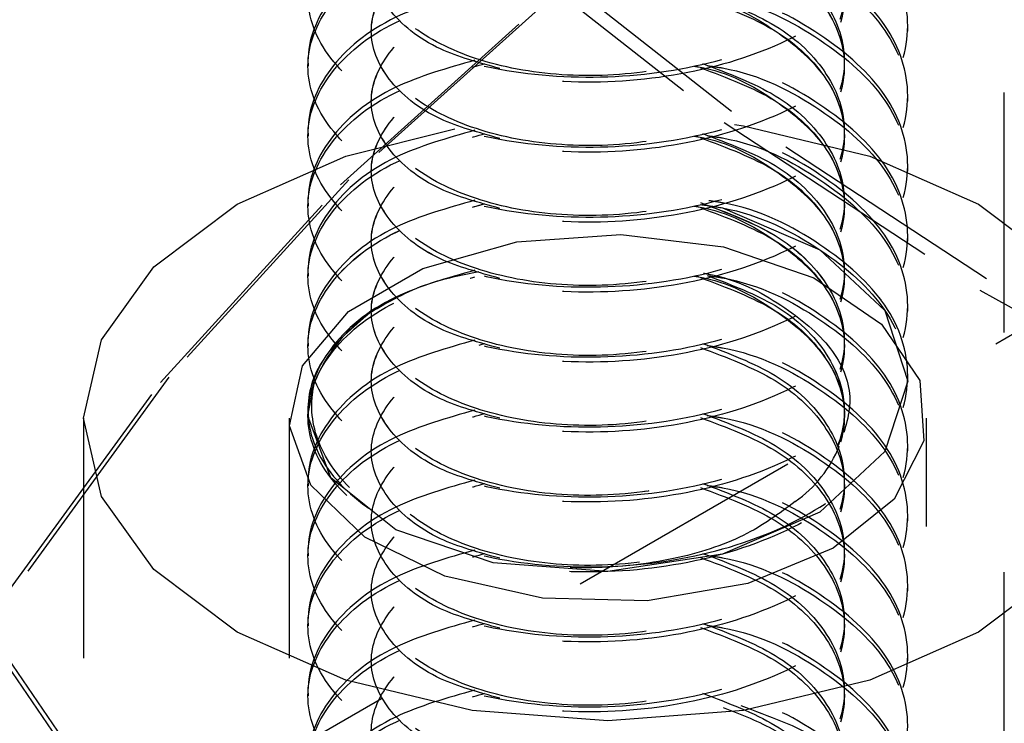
# Model space of a CAD drawing. Header units: inches. Extents: x 1907 to 2452, y -210 to -54.
# Tile 312 of 656: x 1990.733 to 1991.144, y -191.915 to -191.621. Entities that reach past the tile are written whole.
import ezdxf

# ---------------------------------------------------------------- set-up
doc = ezdxf.new("R2010")
doc.units = ezdxf.units.IN
doc.header["$LTSCALE"] = 0.5
doc.header["$MEASUREMENT"] = 0
doc.linetypes.add('HIDDEN', pattern=[0.225, 0.15, -0.075])
doc.layers.add('SID-M-H', color=4, linetype='HIDDEN')

msp = doc.modelspace()

# ---------------------------------------------------------------- linework, layer by layer
at = {"layer": 'SID-M-H'}
for p, q in [((1991.14345, -191.2516), (1991.14345, -192.5009)), ((1991.91951, -191.30655), (1990.94688, -191.86804)), ((1991.02996, -191.65949), (1990.93449, -191.58465)), ((1990.93125, -191.5891), (1991.02692, -191.6641)), ((1990.95731, -191.60978), (1990.8704, -191.68801)), ((1990.86702, -191.69007), (1990.95411, -191.61167)), ((1990.87982, -191.62394), (1990.87982, -191.62606)), ((1991.1034, -191.62606), (1991.1034, -191.62394)), ((1990.8534, -191.63852), (1990.8534, -191.64065)), ((1990.87982, -191.6531), (1990.87982, -191.65523)), ((1991.1034, -191.65523), (1991.1034, -191.6531)), ((1991.13623, -191.72931), (1991.02996, -191.65949)), ((1990.8534, -191.66768), (1990.8534, -191.66981)), ((1990.86915, -191.67815), (1990.91465, -191.66674)), ((1991.02692, -191.6641), (1991.1334, -191.73406)), ((1991.03126, -191.665), (1991.03495, -191.66555)), ((1991.03495, -191.66555), (1991.08765, -191.67815)), ((1990.8239, -191.6982), (1990.86915, -191.67815)), ((1991.08765, -191.67815), (1991.1329, -191.6982)), ((1990.87982, -191.68226), (1990.87982, -191.68439)), ((1991.1034, -191.68439), (1991.1034, -191.68226)), ((1990.8704, -191.68801), (1990.79546, -191.77027)), ((1990.79193, -191.7725), (1990.86702, -191.69007)), ((1990.78917, -191.72432), (1990.8239, -191.6982)), ((1990.8534, -191.69684), (1990.8534, -191.69897)), ((1991.01982, -191.69876), (1991.02624, -191.69974)), ((1991.02624, -191.69974), (1991.06679, -191.7172)), ((1991.1329, -191.6982), (1991.16763, -191.72432)), ((1990.87982, -191.71142), (1990.87982, -191.71355)), ((1990.9405, -191.71391), (1990.98389, -191.71079)), ((1990.98389, -191.71079), (1991.02668, -191.71597)), ((1991.1034, -191.71355), (1991.1034, -191.71142)), ((1990.90123, -191.72499), (1990.9405, -191.71391)), ((1991.02668, -191.71597), (1991.06424, -191.72889)), ((1991.06679, -191.7172), (1991.09389, -191.74244)), ((1990.76735, -191.75475), (1990.78917, -191.72432)), ((1990.87031, -191.74284), (1990.90123, -191.72499)), ((1990.8534, -191.72601), (1990.8534, -191.72813)), ((1991.06424, -191.72889), (1991.09249, -191.74815)), ((1991.25249, -191.7936), (1991.13623, -191.72931)), ((1991.1334, -191.73406), (1991.24991, -191.79849)), ((1990.87982, -191.74059), (1990.87982, -191.74271)), ((1991.1034, -191.74271), (1991.1034, -191.74059)), ((1990.85111, -191.76552), (1990.87031, -191.74284)), ((1991.09389, -191.74244), (1991.1034, -191.77188)), ((1991.09249, -191.74815), (1991.10839, -191.77166)), ((1990.7599, -191.78739), (1990.76735, -191.75475)), ((1990.8534, -191.75517), (1990.8534, -191.75729)), ((1990.8457, -191.79056), (1990.85111, -191.76552)), ((1990.79546, -191.77027), (1990.73305, -191.85595)), ((1990.87982, -191.76975), (1990.87982, -191.77188)), ((1991.1034, -191.77188), (1991.1034, -191.76975)), ((1990.72939, -191.85835), (1990.79193, -191.7725)), ((1990.8534, -191.78646), (1990.85603, -191.77268)), ((1991.1034, -191.77188), (1991.09389, -191.80131)), ((1991.10839, -191.77166), (1991.11019, -191.79688)), ((1990.8534, -191.78433), (1990.8534, -191.78646)), ((1990.86292, -191.81225), (1990.8534, -191.78646)), ((1990.7599, -191.78739), (1990.7599, -192.49778)), ((1990.76735, -191.82004), (1990.7599, -191.78739)), ((1990.84559, -191.78739), (1990.84559, -192.83256)), ((1990.85467, -191.81526), (1990.8457, -191.79056)), ((1991.11121, -192.83256), (1991.11121, -191.78739)), ((1990.87982, -191.79891), (1990.87982, -191.80104)), ((1991.11019, -191.79688), (1991.09772, -191.82107)), ((1991.1034, -191.80104), (1991.1034, -191.79891)), ((1991.09389, -191.80131), (1991.06679, -191.82655)), ((1990.8534, -191.81349), (1990.8534, -191.81562)), ((1990.87705, -191.83694), (1990.85467, -191.81526)), ((1990.89001, -191.83384), (1990.86292, -191.81225)), ((1990.78917, -191.85046), (1990.76735, -191.82004)), ((1991.09772, -191.82107), (1991.07231, -191.84161)), ((1991.06679, -191.82655), (1991.02624, -191.84401)), ((1990.87982, -191.82807), (1990.87982, -191.8302)), ((1991.1034, -191.8302), (1991.1034, -191.82807)), ((1990.93056, -191.84766), (1990.89001, -191.83384)), ((1990.91042, -191.85326), (1990.87705, -191.83694)), ((1990.8534, -191.84265), (1990.8534, -191.84478)), ((1991.02624, -191.84401), (1990.9784, -191.85133)), ((1991.07231, -191.84161), (1991.03673, -191.85627)), ((1990.9784, -191.85133), (1990.93056, -191.84766)), ((1990.8239, -191.87659), (1990.78917, -191.85046)), ((1991.16763, -191.85046), (1991.1329, -191.87659)), ((1990.95115, -191.86243), (1990.91042, -191.85326)), ((1991.03673, -191.85627), (1990.99483, -191.86347)), ((1990.87982, -191.85724), (1990.87982, -191.85936)), ((1991.1034, -191.85936), (1991.1034, -191.85724)), ((1990.99483, -191.86347), (1990.95115, -191.86243)), ((1990.7751, -191.95883), (1990.71577, -191.87222)), ((1990.8534, -191.87182), (1990.8534, -191.87394)), ((1990.71946, -191.87467), (1990.77867, -191.9611)), ((1990.86915, -191.89663), (1990.8239, -191.87659)), ((1991.1329, -191.87659), (1991.08765, -191.89663)), ((1990.87982, -191.8864), (1990.87982, -191.88852)), ((1991.1034, -191.88852), (1991.1034, -191.8864)), ((1990.92185, -191.90923), (1990.86915, -191.89663)), ((1991.08765, -191.89663), (1991.03495, -191.90923)), ((1990.8534, -191.90098), (1990.8534, -191.90311)), ((1990.88405, -191.90431), (1984.17894, -195.77508)), ((1990.9784, -191.91353), (1990.92185, -191.90923)), ((1991.03495, -191.90923), (1990.9784, -191.91353))]:
    msp.add_line(p, q, dxfattribs=at)
for centre, radius, start, end in [((1992.31709, -194.05735), 2.35391, 97.41196, 121.32847), ((1990.91693, -191.79722), 0.06566, 124.9203, 158.0524), ((1991.02688, -191.77964), 0.05178, 304.9203, 338.0524)]:
    msp.add_arc(centre, radius, start, end, dxfattribs=at)
for points, knots in [([(1990.92303, -191.52156), (1990.91138, -191.52487), (1990.88541, -191.53225), (1990.86008, -191.55386), (1990.8501, -191.58015), (1990.85992, -191.60672), (1990.88771, -191.6289), (1990.92932, -191.64313), (1990.9784, -191.64694), (1991.02748, -191.63948), (1991.06909, -191.62162), (1991.0969, -191.59576), (1991.10663, -191.56566), (1991.09697, -191.53528), (1991.06879, -191.51029), (1991.0404, -191.49542), (1991.02244, -191.49288), (1991.02053, -191.49261)], [0, 0, 0, 0, 0.058434, 0.130204, 0.201974, 0.273743, 0.345513, 0.417283, 0.489053, 0.560823, 0.632592, 0.704362, 0.776132, 0.847902, 0.919672, 0.991442, 1, 1, 1, 1]), ([(1991.01982, -191.49462), (1991.02197, -191.49493), (1991.04017, -191.49748), (1991.0688, -191.5124), (1991.09697, -191.53741), (1991.10663, -191.56779), (1991.0969, -191.59788), (1991.06909, -191.62374), (1991.02748, -191.64161), (1990.9784, -191.64907), (1990.92932, -191.64526), (1990.88771, -191.63103), (1990.85992, -191.60884), (1990.85011, -191.58228), (1990.86005, -191.55597), (1990.88599, -191.53402), (1990.91279, -191.52645), (1990.92525, -191.52293)], [0, 0, 0, 0, 0.009576, 0.08099, 0.152403, 0.223817, 0.295231, 0.366644, 0.438058, 0.509471, 0.580885, 0.652298, 0.723712, 0.795126, 0.866539, 0.937953, 1, 1, 1, 1]), ([(1990.92303, -191.55073), (1990.91138, -191.55404), (1990.88541, -191.56141), (1990.86008, -191.58302), (1990.8501, -191.60931), (1990.85992, -191.63588), (1990.88771, -191.65806), (1990.92932, -191.67229), (1990.9784, -191.67611), (1991.02748, -191.66865), (1991.06909, -191.65078), (1991.0969, -191.62492), (1991.10663, -191.59482), (1991.09697, -191.56444), (1991.06879, -191.53945), (1991.0404, -191.52458), (1991.02244, -191.52204), (1991.02053, -191.52177)], [0, 0, 0, 0, 0.058434, 0.130204, 0.201974, 0.273743, 0.345513, 0.417283, 0.489053, 0.560823, 0.632592, 0.704362, 0.776132, 0.847902, 0.919672, 0.991442, 1, 1, 1, 1]), ([(1991.01982, -191.52379), (1991.02197, -191.52409), (1991.04017, -191.52664), (1991.0688, -191.54156), (1991.09697, -191.56657), (1991.10663, -191.59695), (1991.0969, -191.62705), (1991.06909, -191.65291), (1991.02748, -191.67077), (1990.9784, -191.67823), (1990.92932, -191.67442), (1990.88771, -191.66019), (1990.85992, -191.63801), (1990.85011, -191.61144), (1990.86005, -191.58513), (1990.88599, -191.56318), (1990.91279, -191.55561), (1990.92525, -191.5521)], [0, 0, 0, 0, 0.009576, 0.08099, 0.152403, 0.223817, 0.295231, 0.366644, 0.438058, 0.509471, 0.580885, 0.652298, 0.723712, 0.795126, 0.866539, 0.937953, 1, 1, 1, 1]), ([(1991.0179, -191.52293), (1991.0286, -191.52696), (1991.05065, -191.53524), (1991.07176, -191.55614), (1991.07957, -191.58017), (1991.07184, -191.60437), (1991.04992, -191.62513), (1991.01711, -191.63961), (1990.9784, -191.64588), (1990.93969, -191.64326), (1990.90687, -191.63242), (1990.88497, -191.61531), (1990.87719, -191.59472), (1990.88518, -191.57446), (1990.90308, -191.5589), (1990.92073, -191.55392), (1990.9272, -191.5521)], [0, 0, 0, 0, 0.06985, 0.143796, 0.217743, 0.29169, 0.365636, 0.439583, 0.513529, 0.587476, 0.661422, 0.735369, 0.809316, 0.883262, 0.957209, 1, 1, 1, 1]), ([(1991.01442, -191.524), (1991.01499, -191.52409), (1991.02816, -191.52618), (1991.04965, -191.53799), (1991.07191, -191.55798), (1991.07956, -191.5824), (1991.07175, -191.60635), (1991.05115, -191.6269), (1991.02983, -191.63495), (1991.01982, -191.63873)], [0, 0, 0, 0, 0.007639, 0.17628, 0.344922, 0.513563, 0.682204, 0.850846, 1, 1, 1, 1]), ([(1991.01696, -191.52465), (1991.02801, -191.52879), (1991.0504, -191.53719), (1991.07176, -191.55825), (1991.0796, -191.58233), (1991.07174, -191.60637), (1991.05115, -191.62689), (1991.02983, -191.63495), (1991.01982, -191.63873)], [0, 0, 0, 0, 0.166236, 0.336934, 0.507632, 0.678329, 0.849027, 1, 1, 1, 1]), ([(1990.92303, -191.57989), (1990.91138, -191.5832), (1990.88541, -191.59057), (1990.86008, -191.61219), (1990.8501, -191.63847), (1990.85992, -191.66504), (1990.88771, -191.68722), (1990.92932, -191.70146), (1990.9784, -191.70527), (1991.02748, -191.69781), (1991.06909, -191.67994), (1991.0969, -191.65408), (1991.10663, -191.62399), (1991.09697, -191.5936), (1991.06879, -191.56861), (1991.0404, -191.55374), (1991.02244, -191.5512), (1991.02053, -191.55093)], [0, 0, 0, 0, 0.058434, 0.130204, 0.201974, 0.273743, 0.345513, 0.417283, 0.489053, 0.560823, 0.632592, 0.704362, 0.776132, 0.847902, 0.919672, 0.991442, 1, 1, 1, 1]), ([(1991.0179, -191.5521), (1991.0286, -191.55612), (1991.05065, -191.56441), (1991.07176, -191.5853), (1991.07957, -191.60933), (1991.07184, -191.63353), (1991.04992, -191.65429), (1991.01711, -191.66877), (1990.9784, -191.67504), (1990.93969, -191.67242), (1990.90687, -191.66158), (1990.88497, -191.64448), (1990.87719, -191.62388), (1990.88518, -191.60362), (1990.90308, -191.58806), (1990.92073, -191.58308), (1990.9272, -191.58126)], [0, 0, 0, 0, 0.06985, 0.143796, 0.217743, 0.29169, 0.365636, 0.439583, 0.513529, 0.587476, 0.661422, 0.735369, 0.809316, 0.883262, 0.957209, 1, 1, 1, 1]), ([(1991.01982, -191.55295), (1991.02197, -191.55325), (1991.04017, -191.5558), (1991.0688, -191.57072), (1991.09697, -191.59573), (1991.10663, -191.62611), (1991.0969, -191.65621), (1991.06909, -191.68207), (1991.02748, -191.69994), (1990.9784, -191.7074), (1990.92932, -191.70358), (1990.88771, -191.68935), (1990.85992, -191.66717), (1990.85011, -191.6406), (1990.86005, -191.6143), (1990.88599, -191.59234), (1990.91279, -191.58478), (1990.92525, -191.58126)], [0, 0, 0, 0, 0.009576, 0.08099, 0.152403, 0.223817, 0.295231, 0.366644, 0.438058, 0.509471, 0.580885, 0.652298, 0.723712, 0.795126, 0.866539, 0.937953, 1, 1, 1, 1]), ([(1990.93337, -191.64161), (1990.92467, -191.63923), (1990.90471, -191.63375), (1990.88512, -191.61729), (1990.87715, -191.59688), (1990.88521, -191.57659), (1990.90282, -191.56118), (1990.92009, -191.55628), (1990.92621, -191.55455)], [0, 0, 0, 0, 0.14505, 0.333051, 0.521052, 0.709054, 0.897055, 1, 1, 1, 1]), ([(1990.93337, -191.64161), (1990.92467, -191.63923), (1990.90471, -191.63375), (1990.88511, -191.61729), (1990.87716, -191.5969), (1990.88515, -191.57655), (1990.90394, -191.56052), (1990.9228, -191.55528), (1990.93043, -191.55316)], [0, 0, 0, 0, 0.141532, 0.324973, 0.508414, 0.691855, 0.875296, 1, 1, 1, 1]), ([(1991.01442, -191.55316), (1991.01499, -191.55325), (1991.02816, -191.55534), (1991.04965, -191.56715), (1991.07191, -191.58715), (1991.07956, -191.61156), (1991.07175, -191.63552), (1991.05115, -191.65606), (1991.02983, -191.66411), (1991.01982, -191.66789)], [0, 0, 0, 0, 0.007639, 0.17628, 0.344922, 0.513563, 0.682204, 0.850846, 1, 1, 1, 1]), ([(1991.01696, -191.55381), (1991.02801, -191.55795), (1991.0504, -191.56635), (1991.07176, -191.58741), (1991.0796, -191.61149), (1991.07174, -191.63554), (1991.05115, -191.65605), (1991.02983, -191.66411), (1991.01982, -191.66789)], [0, 0, 0, 0, 0.166236, 0.336934, 0.507632, 0.678329, 0.849027, 1, 1, 1, 1]), ([(1990.92303, -191.60905), (1990.91138, -191.61236), (1990.88541, -191.61974), (1990.86008, -191.64135), (1990.8501, -191.66763), (1990.85992, -191.69421), (1990.88771, -191.71639), (1990.92932, -191.73062), (1990.9784, -191.73443), (1991.02748, -191.72697), (1991.06909, -191.7091), (1991.0969, -191.68324), (1991.10663, -191.65315), (1991.09697, -191.62276), (1991.06879, -191.59777), (1991.0404, -191.5829), (1991.02244, -191.58036), (1991.02053, -191.58009)], [0, 0, 0, 0, 0.058434, 0.130204, 0.201974, 0.273743, 0.345513, 0.417283, 0.489053, 0.560823, 0.632592, 0.704362, 0.776132, 0.847902, 0.919672, 0.991442, 1, 1, 1, 1]), ([(1991.0179, -191.58126), (1991.0286, -191.58528), (1991.05065, -191.59357), (1991.07176, -191.61446), (1991.07957, -191.63849), (1991.07184, -191.6627), (1991.04992, -191.68345), (1991.01711, -191.69793), (1990.9784, -191.7042), (1990.93969, -191.70158), (1990.90687, -191.69074), (1990.88497, -191.67364), (1990.87719, -191.65304), (1990.88518, -191.63279), (1990.90308, -191.61722), (1990.92073, -191.61224), (1990.9272, -191.61042)], [0, 0, 0, 0, 0.06985, 0.143796, 0.217743, 0.29169, 0.365636, 0.439583, 0.513529, 0.587476, 0.661422, 0.735369, 0.809316, 0.883262, 0.957209, 1, 1, 1, 1]), ([(1991.01982, -191.58211), (1991.02197, -191.58241), (1991.04017, -191.58497), (1991.0688, -191.59988), (1991.09697, -191.6249), (1991.10663, -191.65527), (1991.0969, -191.68537), (1991.06909, -191.71123), (1991.02748, -191.7291), (1990.9784, -191.73656), (1990.92932, -191.73274), (1990.88771, -191.71851), (1990.85992, -191.69633), (1990.85011, -191.66976), (1990.86005, -191.64346), (1990.88599, -191.6215), (1990.91279, -191.61394), (1990.92525, -191.61042)], [0, 0, 0, 0, 0.009576, 0.08099, 0.152403, 0.223817, 0.295231, 0.366644, 0.438058, 0.509471, 0.580885, 0.652298, 0.723712, 0.795126, 0.866539, 0.937953, 1, 1, 1, 1]), ([(1990.93337, -191.67077), (1990.92467, -191.66839), (1990.90471, -191.66291), (1990.88512, -191.64645), (1990.87715, -191.62605), (1990.88521, -191.60575), (1990.90282, -191.59034), (1990.92009, -191.58544), (1990.92621, -191.58371)], [0, 0, 0, 0, 0.14505, 0.333051, 0.521052, 0.709054, 0.897055, 1, 1, 1, 1]), ([(1990.93337, -191.67077), (1990.92467, -191.66839), (1990.90471, -191.66291), (1990.88511, -191.64645), (1990.87716, -191.62606), (1990.88515, -191.60571), (1990.90394, -191.58968), (1990.9228, -191.58444), (1990.93043, -191.58232)], [0, 0, 0, 0, 0.141532, 0.324973, 0.508414, 0.691855, 0.875296, 1, 1, 1, 1]), ([(1991.01442, -191.58232), (1991.01499, -191.58241), (1991.02816, -191.5845), (1991.04965, -191.59632), (1991.07192, -191.61631), (1991.07955, -191.64072), (1991.07177, -191.66469), (1991.05065, -191.6856), (1991.0286, -191.69388), (1991.0179, -191.69791)], [0, 0, 0, 0, 0.0075622, 0.17451, 0.3414578, 0.5084056, 0.6753534, 0.8423012, 1, 1, 1, 1]), ([(1991.01696, -191.58297), (1991.02801, -191.58711), (1991.0504, -191.59551), (1991.07176, -191.61657), (1991.0796, -191.64065), (1991.07173, -191.66469), (1991.05133, -191.68508), (1991.03028, -191.69305), (1991.02053, -191.69674)], [0, 0, 0, 0, 0.166869, 0.338216, 0.509563, 0.68091, 0.852257, 1, 1, 1, 1]), ([(1990.92303, -191.63821), (1990.91138, -191.64152), (1990.88541, -191.6489), (1990.86008, -191.67051), (1990.8501, -191.6968), (1990.85992, -191.72337), (1990.88771, -191.74555), (1990.92932, -191.75978), (1990.9784, -191.76359), (1991.02748, -191.75613), (1991.06909, -191.73827), (1991.0969, -191.71241), (1991.10663, -191.68231), (1991.09697, -191.65193), (1991.06879, -191.62693), (1991.0404, -191.61207), (1991.02244, -191.60953), (1991.02053, -191.60925)], [0, 0, 0, 0, 0.058434, 0.130204, 0.201974, 0.273743, 0.345513, 0.417283, 0.489053, 0.560823, 0.632592, 0.704362, 0.776132, 0.847902, 0.919672, 0.991442, 1, 1, 1, 1]), ([(1991.01982, -191.61127), (1991.02197, -191.61157), (1991.04017, -191.61413), (1991.0688, -191.62904), (1991.09697, -191.65406), (1991.10663, -191.68444), (1991.0969, -191.71453), (1991.06909, -191.74039), (1991.02748, -191.75826), (1990.9784, -191.76572), (1990.92932, -191.76191), (1990.88771, -191.74768), (1990.85992, -191.72549), (1990.85011, -191.69893), (1990.86005, -191.67262), (1990.88599, -191.65066), (1990.91279, -191.6431), (1990.92525, -191.63958)], [0, 0, 0, 0, 0.009576, 0.08099, 0.152403, 0.223817, 0.295231, 0.366644, 0.438058, 0.509471, 0.580885, 0.652298, 0.723712, 0.795126, 0.866539, 0.937953, 1, 1, 1, 1]), ([(1991.0179, -191.61042), (1991.0286, -191.61445), (1991.05065, -191.62273), (1991.07176, -191.64362), (1991.07957, -191.66765), (1991.07184, -191.69186), (1991.04992, -191.71261), (1991.01711, -191.7271), (1990.9784, -191.73336), (1990.93969, -191.73074), (1990.90687, -191.7199), (1990.88497, -191.7028), (1990.87719, -191.68221), (1990.88518, -191.66195), (1990.90308, -191.64638), (1990.92073, -191.64141), (1990.9272, -191.63958)], [0, 0, 0, 0, 0.06985, 0.143796, 0.217743, 0.29169, 0.365636, 0.439583, 0.513529, 0.587476, 0.661422, 0.735369, 0.809316, 0.883262, 0.957209, 1, 1, 1, 1]), ([(1990.93337, -191.69993), (1990.92467, -191.69755), (1990.90471, -191.69207), (1990.88512, -191.67561), (1990.87715, -191.65521), (1990.88521, -191.63491), (1990.90282, -191.6195), (1990.92009, -191.61461), (1990.92621, -191.61287)], [0, 0, 0, 0, 0.14505, 0.333051, 0.521052, 0.709054, 0.897055, 1, 1, 1, 1]), ([(1990.93337, -191.69993), (1990.92467, -191.69755), (1990.90471, -191.69207), (1990.88511, -191.67561), (1990.87716, -191.65522), (1990.88515, -191.63487), (1990.90394, -191.61884), (1990.9228, -191.6136), (1990.93043, -191.61148)], [0, 0, 0, 0, 0.141532, 0.324973, 0.508414, 0.691855, 0.875296, 1, 1, 1, 1]), ([(1991.01442, -191.61148), (1991.01499, -191.61157), (1991.02816, -191.61366), (1991.04965, -191.62548), (1991.07191, -191.64547), (1991.07956, -191.66988), (1991.07175, -191.69384), (1991.05115, -191.71438), (1991.02983, -191.72244), (1991.01982, -191.72622)], [0, 0, 0, 0, 0.007639, 0.17628, 0.344922, 0.513563, 0.682204, 0.850846, 1, 1, 1, 1]), ([(1991.01696, -191.61213), (1991.02801, -191.61628), (1991.0504, -191.62467), (1991.07176, -191.64573), (1991.0796, -191.66981), (1991.07174, -191.69386), (1991.05115, -191.71438), (1991.02983, -191.72244), (1991.01982, -191.72622)], [0, 0, 0, 0, 0.166236, 0.336934, 0.507632, 0.678329, 0.849027, 1, 1, 1, 1]), ([(1990.92303, -191.66737), (1990.91138, -191.67068), (1990.88541, -191.67806), (1990.86008, -191.69967), (1990.8501, -191.72596), (1990.85992, -191.75253), (1990.88771, -191.77471), (1990.92932, -191.78894), (1990.9784, -191.79276), (1991.02748, -191.7853), (1991.06909, -191.76743), (1991.0969, -191.74157), (1991.10663, -191.71147), (1991.09697, -191.68109), (1991.06879, -191.6561), (1991.0404, -191.64123), (1991.02244, -191.63869), (1991.02053, -191.63842)], [0, 0, 0, 0, 0.058434, 0.130204, 0.201974, 0.273743, 0.345513, 0.417283, 0.489053, 0.560823, 0.632592, 0.704362, 0.776132, 0.847902, 0.919672, 0.991442, 1, 1, 1, 1]), ([(1991.01982, -191.64043), (1991.02197, -191.64074), (1991.04017, -191.64329), (1991.0688, -191.65821), (1991.09697, -191.68322), (1991.10663, -191.7136), (1991.0969, -191.7437), (1991.06909, -191.76955), (1991.02748, -191.78742), (1990.9784, -191.79488), (1990.92932, -191.79107), (1990.88771, -191.77684), (1990.85992, -191.75466), (1990.85011, -191.72809), (1990.86005, -191.70178), (1990.88599, -191.67983), (1990.91279, -191.67226), (1990.92525, -191.66874)], [0, 0, 0, 0, 0.009576, 0.08099, 0.152403, 0.223817, 0.295231, 0.366644, 0.438058, 0.509471, 0.580885, 0.652298, 0.723712, 0.795126, 0.866539, 0.937953, 1, 1, 1, 1]), ([(1991.0179, -191.63958), (1991.0286, -191.64361), (1991.05065, -191.65189), (1991.07176, -191.67279), (1991.07957, -191.69681), (1991.07184, -191.72102), (1991.04992, -191.74178), (1991.01711, -191.75626), (1990.9784, -191.76253), (1990.93969, -191.7599), (1990.90687, -191.74906), (1990.88497, -191.73196), (1990.87719, -191.71137), (1990.88518, -191.69111), (1990.90308, -191.67555), (1990.92073, -191.67057), (1990.9272, -191.66874)], [0, 0, 0, 0, 0.06985, 0.143796, 0.217743, 0.29169, 0.365636, 0.439583, 0.513529, 0.587476, 0.661422, 0.735369, 0.809316, 0.883262, 0.957209, 1, 1, 1, 1]), ([(1990.93337, -191.7291), (1990.92467, -191.72671), (1990.90471, -191.72124), (1990.88512, -191.70478), (1990.87715, -191.68437), (1990.88521, -191.66408), (1990.90282, -191.64867), (1990.92009, -191.64377), (1990.92621, -191.64204)], [0, 0, 0, 0, 0.14505, 0.333051, 0.521052, 0.709054, 0.897055, 1, 1, 1, 1]), ([(1990.93337, -191.7291), (1990.92467, -191.72671), (1990.90471, -191.72124), (1990.88511, -191.70477), (1990.87716, -191.68438), (1990.88515, -191.66403), (1990.90394, -191.648), (1990.9228, -191.64277), (1990.93043, -191.64065)], [0, 0, 0, 0, 0.141532, 0.324973, 0.508414, 0.691855, 0.875296, 1, 1, 1, 1]), ([(1991.01442, -191.64065), (1991.01499, -191.64074), (1991.02816, -191.64282), (1991.04965, -191.65464), (1991.07191, -191.67463), (1991.07956, -191.69905), (1991.07175, -191.723), (1991.05115, -191.74354), (1991.02983, -191.7516), (1991.01982, -191.75538)], [0, 0, 0, 0, 0.007639, 0.17628, 0.344922, 0.513563, 0.682204, 0.850846, 1, 1, 1, 1]), ([(1991.01696, -191.64129), (1991.02801, -191.64544), (1991.0504, -191.65384), (1991.07176, -191.6749), (1991.0796, -191.69898), (1991.07174, -191.72302), (1991.05115, -191.74354), (1991.02983, -191.7516), (1991.01982, -191.75538)], [0, 0, 0, 0, 0.166236, 0.336934, 0.507632, 0.678329, 0.849027, 1, 1, 1, 1]), ([(1990.92303, -191.69654), (1990.91138, -191.69985), (1990.88541, -191.70722), (1990.86008, -191.72883), (1990.8501, -191.75512), (1990.85992, -191.78169), (1990.88771, -191.80387), (1990.92932, -191.8181), (1990.9784, -191.82192), (1991.02748, -191.81446), (1991.06909, -191.79659), (1991.0969, -191.77073), (1991.10663, -191.74064), (1991.09697, -191.71025), (1991.06879, -191.68526), (1991.0404, -191.67039), (1991.02244, -191.66785), (1991.02053, -191.66758)], [0, 0, 0, 0, 0.058434, 0.130204, 0.201974, 0.273743, 0.345513, 0.417283, 0.489053, 0.560823, 0.632592, 0.704362, 0.776132, 0.847902, 0.919672, 0.991442, 1, 1, 1, 1]), ([(1991.01982, -191.6696), (1991.02197, -191.6699), (1991.04017, -191.67245), (1991.0688, -191.68737), (1991.09697, -191.71238), (1991.10663, -191.74276), (1991.0969, -191.77286), (1991.06909, -191.79872), (1991.02748, -191.81658), (1990.9784, -191.82404), (1990.92932, -191.82023), (1990.88771, -191.806), (1990.85992, -191.78382), (1990.85011, -191.75725), (1990.86004, -191.73094), (1990.88624, -191.70883), (1990.9134, -191.70119), (1990.92621, -191.69758)], [0, 0, 0, 0, 0.00956, 0.080853, 0.152146, 0.223439, 0.294732, 0.366026, 0.437319, 0.508612, 0.579905, 0.651198, 0.722491, 0.793784, 0.865077, 0.936371, 1, 1, 1, 1]), ([(1991.01982, -191.6696), (1991.02197, -191.6699), (1991.04017, -191.67245), (1991.0688, -191.68737), (1991.09697, -191.71238), (1991.10663, -191.74276), (1991.0969, -191.77286), (1991.06909, -191.79872), (1991.02748, -191.81658), (1990.9784, -191.82404), (1990.92932, -191.82023), (1990.88771, -191.806), (1990.85992, -191.78382), (1990.85011, -191.75725), (1990.86005, -191.73094), (1990.88599, -191.70899), (1990.91279, -191.70142), (1990.92525, -191.69791)], [0, 0, 0, 0, 0.009576, 0.08099, 0.152403, 0.223817, 0.295231, 0.366644, 0.438058, 0.509471, 0.580885, 0.652298, 0.723712, 0.795126, 0.866539, 0.937953, 1, 1, 1, 1]), ([(1991.0179, -191.66874), (1991.0286, -191.67277), (1991.05065, -191.68105), (1991.07176, -191.70195), (1991.07957, -191.72598), (1991.07184, -191.75018), (1991.04992, -191.77094), (1991.01711, -191.78542), (1990.9784, -191.79169), (1990.93969, -191.78907), (1990.90687, -191.77823), (1990.88497, -191.76113), (1990.87719, -191.74053), (1990.8852, -191.72028), (1990.90282, -191.70486), (1990.92009, -191.69997), (1990.92621, -191.69823)], [0, 0, 0, 0, 0.070011, 0.144128, 0.218245, 0.292362, 0.366479, 0.440596, 0.514713, 0.58883, 0.662947, 0.737064, 0.811181, 0.885298, 0.959415, 1, 1, 1, 1]), ([(1991.0179, -191.66874), (1991.0286, -191.67277), (1991.05065, -191.68105), (1991.07176, -191.70195), (1991.07957, -191.72598), (1991.07184, -191.75018), (1991.04992, -191.77094), (1991.01711, -191.78542), (1990.9784, -191.79169), (1990.93969, -191.78907), (1990.90687, -191.77823), (1990.88497, -191.76112), (1990.87719, -191.74053), (1990.88518, -191.72027), (1990.90308, -191.70471), (1990.92073, -191.69973), (1990.9272, -191.69791)], [0, 0, 0, 0, 0.06985, 0.143796, 0.217743, 0.29169, 0.365636, 0.439583, 0.513529, 0.587476, 0.661422, 0.735369, 0.809316, 0.883262, 0.957209, 1, 1, 1, 1]), ([(1990.93337, -191.75826), (1990.92467, -191.75587), (1990.90471, -191.7504), (1990.88512, -191.73394), (1990.87715, -191.71353), (1990.88521, -191.69324), (1990.90282, -191.67783), (1990.92009, -191.67293), (1990.92621, -191.6712)], [0, 0, 0, 0, 0.14505, 0.333051, 0.521052, 0.709054, 0.897055, 1, 1, 1, 1]), ([(1990.93337, -191.75826), (1990.92467, -191.75587), (1990.90471, -191.7504), (1990.88511, -191.73394), (1990.87716, -191.71354), (1990.88515, -191.69319), (1990.90394, -191.67717), (1990.9228, -191.67193), (1990.93043, -191.66981)], [0, 0, 0, 0, 0.141532, 0.324973, 0.508414, 0.691855, 0.875296, 1, 1, 1, 1]), ([(1991.01442, -191.66981), (1991.01499, -191.6699), (1991.02816, -191.67199), (1991.04965, -191.6838), (1991.07191, -191.70379), (1991.07956, -191.72821), (1991.07175, -191.75217), (1991.05115, -191.77271), (1991.02983, -191.78076), (1991.01982, -191.78454)], [0, 0, 0, 0, 0.007639, 0.17628, 0.344922, 0.513563, 0.682204, 0.850846, 1, 1, 1, 1]), ([(1991.01696, -191.67046), (1991.02801, -191.6746), (1991.0504, -191.683), (1991.07176, -191.70406), (1991.0796, -191.72814), (1991.07174, -191.75218), (1991.05115, -191.7727), (1991.02983, -191.78076), (1991.01982, -191.78454)], [0, 0, 0, 0, 0.166236, 0.336934, 0.507632, 0.678329, 0.849027, 1, 1, 1, 1]), ([(1990.87934, -191.74338), (1990.87201, -191.74961), (1990.85742, -191.762), (1990.85086, -191.78587), (1990.85986, -191.81082), (1990.88772, -191.83304), (1990.92932, -191.84726), (1990.9784, -191.85108), (1991.02748, -191.84362), (1991.06909, -191.82575), (1991.0969, -191.79989), (1991.10663, -191.7698), (1991.09697, -191.73941), (1991.06879, -191.71442), (1991.0404, -191.69955), (1991.02244, -191.69701), (1991.02053, -191.69674)], [0, 0, 0, 0, 0.065765, 0.130826, 0.208994, 0.287163, 0.365331, 0.4435, 0.521668, 0.599836, 0.678005, 0.756173, 0.834342, 0.91251, 0.990678, 1, 1, 1, 1]), ([(1990.92303, -191.7257), (1990.91138, -191.72901), (1990.88541, -191.73639), (1990.86008, -191.758), (1990.8501, -191.78428), (1990.85992, -191.81085), (1990.88771, -191.83304), (1990.92932, -191.84727), (1990.9784, -191.85108), (1991.02748, -191.84362), (1991.06909, -191.82575), (1991.0969, -191.79989), (1991.10663, -191.7698), (1991.09697, -191.73941), (1991.06879, -191.71442), (1991.0404, -191.69955), (1991.02244, -191.69701), (1991.02053, -191.69674)], [0, 0, 0, 0, 0.058434, 0.130204, 0.201974, 0.273743, 0.345513, 0.417283, 0.489053, 0.560823, 0.632592, 0.704362, 0.776132, 0.847902, 0.919672, 0.991442, 1, 1, 1, 1]), ([(1991.01696, -191.69832), (1991.02008, -191.69874), (1991.03929, -191.70135), (1991.06884, -191.71647), (1991.09696, -191.74156), (1991.10664, -191.77192), (1991.0969, -191.80202), (1991.06909, -191.82788), (1991.02748, -191.84575), (1990.9784, -191.85321), (1990.92932, -191.84939), (1990.88771, -191.83516), (1990.85992, -191.81298), (1990.85011, -191.78641), (1990.86005, -191.76011), (1990.88599, -191.73815), (1990.91279, -191.73059), (1990.92525, -191.72707)], [0, 0, 0, 0, 0.013787, 0.084897, 0.156007, 0.227117, 0.298227, 0.369337, 0.440447, 0.511557, 0.582667, 0.653777, 0.724887, 0.795997, 0.867107, 0.938217, 1, 1, 1, 1]), ([(1991.01696, -191.69749), (1991.02801, -191.70164), (1991.0504, -191.71003), (1991.07177, -191.7311), (1991.07957, -191.75514), (1991.07184, -191.77934), (1991.04992, -191.8001), (1991.01711, -191.81458), (1990.9784, -191.82085), (1990.93969, -191.81823), (1990.90687, -191.80739), (1990.88497, -191.79029), (1990.87717, -191.76968), (1990.88526, -191.74948), (1990.90198, -191.73452), (1990.91805, -191.72988), (1990.92303, -191.72844)], [0, 0, 0, 0, 0.072557, 0.14706, 0.221564, 0.296068, 0.370572, 0.445076, 0.519579, 0.594083, 0.668587, 0.743091, 0.817594, 0.892098, 0.966602, 1, 1, 1, 1]), ([(1991.0179, -191.69791), (1991.0286, -191.70193), (1991.05065, -191.71022), (1991.07176, -191.73111), (1991.07957, -191.75514), (1991.07184, -191.77934), (1991.04992, -191.8001), (1991.01711, -191.81458), (1990.9784, -191.82085), (1990.93969, -191.81823), (1990.90687, -191.80739), (1990.88497, -191.79029), (1990.87717, -191.76968), (1990.88526, -191.74948), (1990.90198, -191.73452), (1990.91805, -191.72988), (1990.92303, -191.72844)], [0, 0, 0, 0, 0.07053, 0.145197, 0.219863, 0.29453, 0.369196, 0.443863, 0.51853, 0.593196, 0.667863, 0.742529, 0.817196, 0.891862, 0.966529, 1, 1, 1, 1]), ([(1990.93337, -191.78742), (1990.92467, -191.78504), (1990.90471, -191.77956), (1990.88512, -191.7631), (1990.87715, -191.7427), (1990.88521, -191.7224), (1990.90282, -191.70699), (1990.92009, -191.70209), (1990.92621, -191.70036)], [0, 0, 0, 0, 0.14505, 0.333051, 0.521052, 0.709054, 0.897055, 1, 1, 1, 1]), ([(1990.93337, -191.78742), (1990.92467, -191.78504), (1990.90471, -191.77956), (1990.88511, -191.7631), (1990.87716, -191.74271), (1990.88515, -191.72236), (1990.90394, -191.70633), (1990.9228, -191.70109), (1990.93043, -191.69897)], [0, 0, 0, 0, 0.141532, 0.324973, 0.508414, 0.691855, 0.875296, 1, 1, 1, 1]), ([(1991.01442, -191.69897), (1991.01499, -191.69906), (1991.02816, -191.70115), (1991.04965, -191.71297), (1991.07191, -191.73296), (1991.07956, -191.75737), (1991.07175, -191.78133), (1991.05115, -191.80187), (1991.02983, -191.80992), (1991.01982, -191.8137)], [0, 0, 0, 0, 0.007639, 0.17628, 0.344922, 0.513563, 0.682204, 0.850846, 1, 1, 1, 1]), ([(1991.01696, -191.69962), (1991.02801, -191.70376), (1991.0504, -191.71216), (1991.07176, -191.73322), (1991.0796, -191.7573), (1991.07174, -191.78135), (1991.05115, -191.80186), (1991.02983, -191.80992), (1991.01982, -191.8137)], [0, 0, 0, 0, 0.166236, 0.336934, 0.507632, 0.678329, 0.849027, 1, 1, 1, 1]), ([(1990.92303, -191.75486), (1990.91138, -191.75817), (1990.88541, -191.76555), (1990.86008, -191.78716), (1990.8501, -191.81344), (1990.85992, -191.84002), (1990.88771, -191.8622), (1990.92932, -191.87643), (1990.9784, -191.88024), (1991.02748, -191.87278), (1991.06909, -191.85491), (1991.0969, -191.82905), (1991.10663, -191.79896), (1991.09697, -191.76858), (1991.06879, -191.74358), (1991.0404, -191.72871), (1991.02244, -191.72617), (1991.02053, -191.7259)], [0, 0, 0, 0, 0.058434, 0.130204, 0.201974, 0.273743, 0.345513, 0.417283, 0.489053, 0.560823, 0.632592, 0.704362, 0.776132, 0.847902, 0.919672, 0.991442, 1, 1, 1, 1]), ([(1991.01982, -191.72792), (1991.02197, -191.72822), (1991.04017, -191.73078), (1991.0688, -191.74569), (1991.09697, -191.77071), (1991.10663, -191.80108), (1991.0969, -191.83118), (1991.06909, -191.85704), (1991.02748, -191.87491), (1990.9784, -191.88237), (1990.92932, -191.87856), (1990.88771, -191.86432), (1990.85992, -191.84214), (1990.85011, -191.81558), (1990.86005, -191.78927), (1990.88599, -191.76731), (1990.91279, -191.75975), (1990.92525, -191.75623)], [0, 0, 0, 0, 0.009576, 0.08099, 0.152403, 0.223817, 0.295231, 0.366644, 0.438058, 0.509471, 0.580885, 0.652298, 0.723712, 0.795126, 0.866539, 0.937953, 1, 1, 1, 1]), ([(1990.87934, -191.74338), (1990.88696, -191.73889), (1990.89997, -191.73122), (1990.9174, -191.72768), (1990.92461, -191.72622)], [0, 0, 0, 0, 0.5861329, 1, 1, 1, 1]), ([(1991.02053, -191.72824), (1991.03028, -191.73193), (1991.05133, -191.7399), (1991.07173, -191.76029), (1991.07958, -191.7843), (1991.07184, -191.80851), (1991.04992, -191.82926), (1991.01711, -191.84375), (1990.9784, -191.85001), (1990.93969, -191.84739), (1990.90687, -191.83655), (1990.88497, -191.81945), (1990.87719, -191.79886), (1990.88518, -191.7786), (1990.90308, -191.76303), (1990.92073, -191.75806), (1990.9272, -191.75623)], [0, 0, 0, 0, 0.064151, 0.13855, 0.21295, 0.28735, 0.361749, 0.436149, 0.510549, 0.584948, 0.659348, 0.733747, 0.808147, 0.882547, 0.956946, 1, 1, 1, 1]), ([(1990.93337, -191.81658), (1990.92467, -191.8142), (1990.90471, -191.80872), (1990.88511, -191.79226), (1990.87716, -191.77187), (1990.88515, -191.75152), (1990.90394, -191.73549), (1990.9228, -191.73025), (1990.93043, -191.72813)], [0, 0, 0, 0, 0.141532, 0.324973, 0.508414, 0.691855, 0.875296, 1, 1, 1, 1]), ([(1991.01442, -191.72813), (1991.01499, -191.72822), (1991.02816, -191.73031), (1991.04968, -191.74213), (1991.0718, -191.7621), (1991.07868, -191.78274), (1991.07588, -191.79483), (1991.07491, -191.799)], [0, 0, 0, 0, 0.012686, 0.292745, 0.572805, 0.852865, 1, 1, 1, 1]), ([(1991.01696, -191.72878), (1991.02801, -191.73292), (1991.0504, -191.74132), (1991.07176, -191.76238), (1991.0796, -191.78646), (1991.07174, -191.81051), (1991.05115, -191.83103), (1991.02983, -191.83908), (1991.01982, -191.84287)], [0, 0, 0, 0, 0.166236, 0.336934, 0.507632, 0.678329, 0.849027, 1, 1, 1, 1]), ([(1991.01822, -191.72693), (1991.01899, -191.72706), (1991.03178, -191.72922), (1991.05187, -191.73998), (1991.07286, -191.75742), (1991.08188, -191.77854), (1991.07725, -191.79214), (1991.07491, -191.799)], [0, 0, 0, 0, 0.016177, 0.268269, 0.520544, 0.758283, 1, 1, 1, 1]), ([(1991.02053, -191.72824), (1991.03028, -191.73193), (1991.05133, -191.7399), (1991.07177, -191.7603), (1991.07901, -191.78292), (1991.0738, -191.80463), (1991.0623, -191.81626), (1991.05652, -191.8221)], [0, 0, 0, 0, 0.190093, 0.410557, 0.631021, 0.814515, 1, 1, 1, 1]), ([(1990.93337, -191.81658), (1990.92467, -191.8142), (1990.90471, -191.80872), (1990.88512, -191.79226), (1990.87715, -191.77186), (1990.88521, -191.75156), (1990.90282, -191.73615), (1990.92009, -191.73126), (1990.92621, -191.72952)], [0, 0, 0, 0, 0.14505, 0.333051, 0.521052, 0.709054, 0.897055, 1, 1, 1, 1]), ([(1990.92303, -191.78402), (1990.91138, -191.78733), (1990.88541, -191.79471), (1990.86008, -191.81632), (1990.8501, -191.84261), (1990.85992, -191.86918), (1990.88771, -191.89136), (1990.92932, -191.90559), (1990.9784, -191.9094), (1991.02748, -191.90194), (1991.06909, -191.88408), (1991.0969, -191.85822), (1991.10663, -191.82812), (1991.09697, -191.79774), (1991.06879, -191.77275), (1991.0404, -191.75788), (1991.02244, -191.75534), (1991.02053, -191.75507)], [0, 0, 0, 0, 0.058434, 0.130204, 0.201974, 0.273743, 0.345513, 0.417283, 0.489053, 0.560823, 0.632592, 0.704362, 0.776132, 0.847902, 0.919672, 0.991442, 1, 1, 1, 1]), ([(1991.01982, -191.75708), (1991.02197, -191.75739), (1991.04017, -191.75994), (1991.0688, -191.77486), (1991.09697, -191.79987), (1991.10663, -191.83025), (1991.0969, -191.86034), (1991.06909, -191.8862), (1991.02748, -191.90407), (1990.9784, -191.91153), (1990.92932, -191.90772), (1990.88771, -191.89349), (1990.85992, -191.8713), (1990.85011, -191.84474), (1990.86005, -191.81843), (1990.88599, -191.79648), (1990.91279, -191.78891), (1990.92525, -191.78539)], [0, 0, 0, 0, 0.009576, 0.08099, 0.152403, 0.223817, 0.295231, 0.366644, 0.438058, 0.509471, 0.580885, 0.652298, 0.723712, 0.795126, 0.866539, 0.937953, 1, 1, 1, 1]), ([(1991.0179, -191.75623), (1991.0286, -191.76026), (1991.05065, -191.76854), (1991.07176, -191.78943), (1991.07957, -191.81346), (1991.07184, -191.83767), (1991.04992, -191.85842), (1991.01711, -191.87291), (1990.9784, -191.87917), (1990.93969, -191.87655), (1990.90687, -191.86571), (1990.88497, -191.84861), (1990.87719, -191.82802), (1990.88518, -191.80776), (1990.90308, -191.79219), (1990.92073, -191.78722), (1990.9272, -191.78539)], [0, 0, 0, 0, 0.06985, 0.143796, 0.217743, 0.29169, 0.365636, 0.439583, 0.513529, 0.587476, 0.661422, 0.735369, 0.809316, 0.883262, 0.957209, 1, 1, 1, 1]), ([(1991.01696, -191.75794), (1991.02801, -191.76209), (1991.0504, -191.77049), (1991.07176, -191.79155), (1991.0796, -191.81562), (1991.07174, -191.83967), (1991.05115, -191.86019), (1991.02983, -191.86825), (1991.01982, -191.87203)], [0, 0, 0, 0, 0.166236, 0.336934, 0.507632, 0.678329, 0.849027, 1, 1, 1, 1]), ([(1990.93337, -191.84575), (1990.92467, -191.84336), (1990.90471, -191.83788), (1990.88512, -191.82143), (1990.87715, -191.80102), (1990.88521, -191.78072), (1990.90282, -191.76531), (1990.92009, -191.76042), (1990.92621, -191.75868)], [0, 0, 0, 0, 0.14505, 0.3330512, 0.5210524, 0.7090536, 0.8970547, 1, 1, 1, 1]), ([(1991.05652, -191.8221), (1991.04981, -191.82712), (1991.03619, -191.8373), (1991.00597, -191.84698), (1990.97165, -191.8508), (1990.93566, -191.84801), (1990.90231, -191.83846), (1990.87525, -191.82258), (1990.85787, -191.80214), (1990.85399, -191.78454), (1990.85566, -191.77479), (1990.85603, -191.77268)], [0, 0, 0, 0, 0.108728, 0.220402, 0.335643, 0.452392, 0.57632, 0.700179, 0.830703, 0.963268, 1, 1, 1, 1]), ([(1990.92303, -191.81318), (1990.91138, -191.8165), (1990.88541, -191.82387), (1990.86008, -191.84548), (1990.8501, -191.87177), (1990.85992, -191.89834), (1990.88771, -191.92052), (1990.92932, -191.93475), (1990.9784, -191.93857), (1991.02748, -191.93111), (1991.06909, -191.91324), (1991.0969, -191.88738), (1991.10663, -191.85728), (1991.09697, -191.8269), (1991.06879, -191.80191), (1991.0404, -191.78704), (1991.02244, -191.7845), (1991.02053, -191.78423)], [0, 0, 0, 0, 0.058434, 0.130204, 0.201974, 0.273743, 0.345513, 0.417283, 0.489053, 0.560823, 0.632592, 0.704362, 0.776132, 0.847902, 0.919672, 0.991442, 1, 1, 1, 1]), ([(1991.01982, -191.78625), (1991.02197, -191.78655), (1991.04017, -191.7891), (1991.0688, -191.80402), (1991.09697, -191.82903), (1991.10663, -191.85941), (1991.0969, -191.88951), (1991.06909, -191.91536), (1991.02748, -191.93323), (1990.9784, -191.94069), (1990.92932, -191.93688), (1990.88771, -191.92265), (1990.85992, -191.90047), (1990.85011, -191.8739), (1990.86005, -191.84759), (1990.88599, -191.82564), (1990.91279, -191.81807), (1990.92525, -191.81456)], [0, 0, 0, 0, 0.009576, 0.08099, 0.152403, 0.223817, 0.295231, 0.366644, 0.438058, 0.509471, 0.580885, 0.652298, 0.723712, 0.795126, 0.866539, 0.937953, 1, 1, 1, 1]), ([(1991.0179, -191.78539), (1991.0286, -191.78942), (1991.05065, -191.7977), (1991.07176, -191.8186), (1991.07957, -191.84263), (1991.07184, -191.86683), (1991.04992, -191.88759), (1991.01711, -191.90207), (1990.9784, -191.90834), (1990.93969, -191.90572), (1990.90687, -191.89488), (1990.88497, -191.87777), (1990.87719, -191.85718), (1990.88518, -191.83692), (1990.90308, -191.82136), (1990.92073, -191.81638), (1990.9272, -191.81456)], [0, 0, 0, 0, 0.06985, 0.143796, 0.217743, 0.29169, 0.365636, 0.439583, 0.513529, 0.587476, 0.661422, 0.735369, 0.809316, 0.883262, 0.957209, 1, 1, 1, 1]), ([(1990.93337, -191.87491), (1990.92467, -191.87252), (1990.90471, -191.86705), (1990.88512, -191.85059), (1990.87715, -191.83018), (1990.88521, -191.80989), (1990.90282, -191.79448), (1990.92009, -191.78958), (1990.92621, -191.78785)], [0, 0, 0, 0, 0.14505, 0.333051, 0.521052, 0.709054, 0.897055, 1, 1, 1, 1]), ([(1991.01696, -191.78711), (1991.02801, -191.79125), (1991.0504, -191.79965), (1991.07176, -191.82071), (1991.0796, -191.84479), (1991.07174, -191.86883), (1991.05115, -191.88935), (1991.02983, -191.89741), (1991.01982, -191.90119)], [0, 0, 0, 0, 0.1662364, 0.3369341, 0.5076317, 0.6783294, 0.8490271, 1, 1, 1, 1]), ([(1990.92303, -191.84235), (1990.91138, -191.84566), (1990.88541, -191.85303), (1990.86008, -191.87465), (1990.8501, -191.90093), (1990.85992, -191.9275), (1990.88771, -191.94968), (1990.92932, -191.96392), (1990.9784, -191.96773), (1991.02748, -191.96027), (1991.06909, -191.9424), (1991.0969, -191.91654), (1991.10663, -191.88645), (1991.09697, -191.85606), (1991.06879, -191.83107), (1991.0404, -191.8162), (1991.02244, -191.81366), (1991.02053, -191.81339)], [0, 0, 0, 0, 0.058434, 0.130204, 0.201974, 0.273743, 0.345513, 0.417283, 0.489053, 0.560823, 0.632592, 0.704362, 0.776132, 0.847902, 0.919672, 0.991442, 1, 1, 1, 1]), ([(1991.01982, -191.81541), (1991.02197, -191.81571), (1991.04017, -191.81826), (1991.0688, -191.83318), (1991.09697, -191.85819), (1991.10663, -191.88857), (1991.0969, -191.91867), (1991.06909, -191.94453), (1991.02748, -191.9624), (1990.9784, -191.96985), (1990.92932, -191.96604), (1990.88771, -191.95181), (1990.85992, -191.92963), (1990.85011, -191.90306), (1990.86005, -191.87676), (1990.88599, -191.8548), (1990.91279, -191.84723), (1990.92525, -191.84372)], [0, 0, 0, 0, 0.009576, 0.08099, 0.152403, 0.223817, 0.295231, 0.366644, 0.438058, 0.509471, 0.580885, 0.652298, 0.723712, 0.795126, 0.866539, 0.937953, 1, 1, 1, 1]), ([(1991.0179, -191.81456), (1991.0286, -191.81858), (1991.05065, -191.82687), (1991.07176, -191.84776), (1991.07957, -191.87179), (1991.07184, -191.89599), (1991.04992, -191.91675), (1991.01711, -191.93123), (1990.9784, -191.9375), (1990.93969, -191.93488), (1990.90687, -191.92404), (1990.88497, -191.90694), (1990.87719, -191.88634), (1990.88518, -191.86608), (1990.90308, -191.85052), (1990.92073, -191.84554), (1990.9272, -191.84372)], [0, 0, 0, 0, 0.06985, 0.143796, 0.217743, 0.29169, 0.365636, 0.439583, 0.513529, 0.587476, 0.661422, 0.735369, 0.809316, 0.883262, 0.957209, 1, 1, 1, 1]), ([(1990.93337, -191.90407), (1990.92467, -191.90168), (1990.90471, -191.89621), (1990.88512, -191.87975), (1990.87715, -191.85934), (1990.88521, -191.83905), (1990.90282, -191.82364), (1990.92009, -191.81874), (1990.92621, -191.81701)], [0, 0, 0, 0, 0.14505, 0.333051, 0.521052, 0.709054, 0.897055, 1, 1, 1, 1]), ([(1991.01696, -191.81627), (1991.02801, -191.82041), (1991.0504, -191.82881), (1991.07176, -191.84987), (1991.0796, -191.87395), (1991.07174, -191.898), (1991.05115, -191.91851), (1991.02983, -191.92657), (1991.01982, -191.93035)], [0, 0, 0, 0, 0.166236, 0.336934, 0.507632, 0.678329, 0.849027, 1, 1, 1, 1]), ([(1990.92303, -191.87151), (1990.91138, -191.87482), (1990.88541, -191.8822), (1990.86008, -191.90381), (1990.8501, -191.93009), (1990.85992, -191.95667), (1990.88771, -191.97885), (1990.92932, -191.99308), (1990.9784, -191.99689), (1991.02748, -191.98943), (1991.06909, -191.97156), (1991.0969, -191.9457), (1991.10663, -191.91561), (1991.09697, -191.88522), (1991.06879, -191.86023), (1991.0404, -191.84536), (1991.02244, -191.84282), (1991.02053, -191.84255)], [0, 0, 0, 0, 0.058434, 0.130204, 0.201974, 0.273743, 0.345513, 0.417283, 0.489053, 0.560823, 0.632592, 0.704362, 0.776132, 0.847902, 0.919672, 0.991442, 1, 1, 1, 1]), ([(1991.0179, -191.84372), (1991.0286, -191.84774), (1991.05065, -191.85603), (1991.07176, -191.87692), (1991.07957, -191.90095), (1991.07184, -191.92515), (1991.04992, -191.94591), (1991.01711, -191.96039), (1990.9784, -191.96666), (1990.93969, -191.96404), (1990.90687, -191.9532), (1990.88497, -191.9361), (1990.87719, -191.9155), (1990.88518, -191.89525), (1990.90308, -191.87968), (1990.92073, -191.8747), (1990.9272, -191.87288)], [0, 0, 0, 0, 0.0698499, 0.1437965, 0.217743, 0.2916896, 0.3656361, 0.4395827, 0.5135293, 0.5874758, 0.6614224, 0.735369, 0.8093155, 0.8832621, 0.9572087, 1, 1, 1, 1]), ([(1991.01982, -191.84457), (1991.02197, -191.84487), (1991.04017, -191.84743), (1991.0688, -191.86234), (1991.09697, -191.88735), (1991.10663, -191.91773), (1991.0969, -191.94783), (1991.06909, -191.97369), (1991.02748, -191.99156), (1990.9784, -191.99902), (1990.92932, -191.9952), (1990.88771, -191.98097), (1990.85992, -191.95879), (1990.85011, -191.93222), (1990.86005, -191.90592), (1990.88599, -191.88396), (1990.91279, -191.8764), (1990.92525, -191.87288)], [0, 0, 0, 0, 0.009576, 0.08099, 0.152403, 0.223817, 0.295231, 0.366644, 0.438058, 0.509471, 0.580885, 0.652298, 0.723712, 0.795126, 0.866539, 0.937953, 1, 1, 1, 1]), ([(1990.93337, -191.93323), (1990.92467, -191.93085), (1990.90471, -191.92537), (1990.88512, -191.90891), (1990.87715, -191.88851), (1990.88521, -191.86821), (1990.90282, -191.8528), (1990.92009, -191.8479), (1990.92621, -191.84617)], [0, 0, 0, 0, 0.14505, 0.333051, 0.521052, 0.709054, 0.897055, 1, 1, 1, 1]), ([(1991.01696, -191.84543), (1991.02801, -191.84957), (1991.0504, -191.85797), (1991.07176, -191.87903), (1991.0796, -191.90311), (1991.07174, -191.92716), (1991.05115, -191.94768), (1991.02983, -191.95573), (1991.01982, -191.95951)], [0, 0, 0, 0, 0.166236, 0.336934, 0.507632, 0.678329, 0.849027, 1, 1, 1, 1]), ([(1990.92303, -191.90067), (1990.91138, -191.90398), (1990.88541, -191.91136), (1990.86008, -191.93297), (1990.8501, -191.95926), (1990.85992, -191.98583), (1990.88771, -192.00801), (1990.92932, -192.02224), (1990.9784, -192.02605), (1991.02748, -192.01859), (1991.06909, -192.00072), (1991.0969, -191.97487), (1991.10663, -191.94477), (1991.09697, -191.91439), (1991.06879, -191.88939), (1991.0404, -191.87453), (1991.02244, -191.87198), (1991.02053, -191.87171)], [0, 0, 0, 0, 0.058434, 0.130204, 0.201974, 0.273743, 0.345513, 0.417283, 0.489053, 0.560823, 0.632592, 0.704362, 0.776132, 0.847902, 0.919672, 0.991442, 1, 1, 1, 1]), ([(1991.0179, -191.87288), (1991.0286, -191.8769), (1991.05065, -191.88519), (1991.07176, -191.90608), (1991.07957, -191.93011), (1991.07184, -191.95432), (1991.04992, -191.97507), (1991.01711, -191.98956), (1990.9784, -191.99582), (1990.93969, -191.9932), (1990.90687, -191.98236), (1990.88497, -191.96526), (1990.87719, -191.94467), (1990.88518, -191.92441), (1990.90308, -191.90884), (1990.92073, -191.90387), (1990.9272, -191.90204)], [0, 0, 0, 0, 0.06985, 0.143796, 0.217743, 0.29169, 0.365636, 0.439583, 0.513529, 0.587476, 0.661422, 0.735369, 0.809316, 0.883262, 0.957209, 1, 1, 1, 1]), ([(1991.01982, -191.87373), (1991.02197, -191.87403), (1991.04017, -191.87659), (1991.0688, -191.8915), (1991.09697, -191.91652), (1991.10663, -191.9469), (1991.0969, -191.97699), (1991.06909, -192.00285), (1991.02748, -192.02072), (1990.9784, -192.02818), (1990.92932, -192.02437), (1990.88771, -192.01013), (1990.85993, -191.98796), (1990.85007, -191.96136), (1990.86019, -191.93518), (1990.88309, -191.91491), (1990.90573, -191.90829), (1990.91419, -191.90581)], [0, 0, 0, 0, 0.009766, 0.082598, 0.15543, 0.228262, 0.301094, 0.373926, 0.446758, 0.51959, 0.592422, 0.665254, 0.738086, 0.810918, 0.88375, 0.956582, 1, 1, 1, 1]), ([(1990.93337, -191.96239), (1990.92467, -191.96001), (1990.90471, -191.95453), (1990.88512, -191.93807), (1990.87715, -191.91767), (1990.88521, -191.89737), (1990.90282, -191.88196), (1990.92009, -191.87707), (1990.92621, -191.87533)], [0, 0, 0, 0, 0.14505, 0.333051, 0.521052, 0.709054, 0.897055, 1, 1, 1, 1]), ([(1991.01696, -191.87459), (1991.02801, -191.87874), (1991.0504, -191.88713), (1991.07176, -191.90819), (1991.0796, -191.93227), (1991.07174, -191.95632), (1991.05115, -191.97684), (1991.02983, -191.9849), (1991.01982, -191.98868)], [0, 0, 0, 0, 0.166236, 0.336934, 0.507632, 0.678329, 0.849027, 1, 1, 1, 1]), ([(1990.92303, -191.92983), (1990.91138, -191.93314), (1990.88541, -191.94052), (1990.86008, -191.96213), (1990.8501, -191.98842), (1990.85992, -192.01499), (1990.88771, -192.03717), (1990.92932, -192.0514), (1990.9784, -192.05521), (1991.02748, -192.04776), (1991.06909, -192.02989), (1991.0969, -192.00403), (1991.10663, -191.97393), (1991.09697, -191.94355), (1991.06879, -191.91856), (1991.0404, -191.90369), (1991.02244, -191.90115), (1991.02053, -191.90088)], [0, 0, 0, 0, 0.058434, 0.130204, 0.201974, 0.273743, 0.345513, 0.417283, 0.489053, 0.560823, 0.632592, 0.704362, 0.776132, 0.847902, 0.919672, 0.991442, 1, 1, 1, 1]), ([(1991.0179, -191.90204), (1991.0286, -191.90607), (1991.05065, -191.91435), (1991.07176, -191.93525), (1991.07957, -191.95927), (1991.07184, -191.98348), (1991.04992, -192.00424), (1991.01711, -192.01872), (1990.9784, -192.02498), (1990.93969, -192.02236), (1990.90687, -192.01152), (1990.88497, -191.99442), (1990.87719, -191.97383), (1990.88518, -191.95357), (1990.90308, -191.938), (1990.92073, -191.93303), (1990.9272, -191.9312)], [0, 0, 0, 0, 0.0698499, 0.1437965, 0.217743, 0.2916896, 0.3656361, 0.4395827, 0.5135293, 0.5874758, 0.6614224, 0.735369, 0.8093155, 0.8832621, 0.9572087, 1, 1, 1, 1]), ([(1991.03388, -191.90717), (1991.04549, -191.91145), (1991.07142, -191.92102), (1991.09672, -191.94603), (1991.1067, -191.97596), (1991.09688, -192.00618), (1991.06909, -192.03201), (1991.02748, -192.04988), (1990.9784, -192.05734), (1990.92932, -192.05353), (1990.88771, -192.0393), (1990.85992, -192.01711), (1990.85011, -191.99055), (1990.86005, -191.96424), (1990.88599, -191.94229), (1990.91279, -191.93472), (1990.92525, -191.9312)], [0, 0, 0, 0, 0.059325, 0.132422, 0.205519, 0.278616, 0.351713, 0.42481, 0.497908, 0.571005, 0.644102, 0.717199, 0.790296, 0.863393, 0.93649, 1, 1, 1, 1]), ([(1990.93337, -191.99156), (1990.92467, -191.98917), (1990.9047, -191.98369), (1990.88513, -191.96724), (1990.87711, -191.94681), (1990.88533, -191.92661), (1990.90115, -191.91209), (1990.91608, -191.90769), (1990.91997, -191.90654)], [0, 0, 0, 0, 0.150567, 0.345718, 0.54087, 0.736021, 0.931172, 1, 1, 1, 1]), ([(1991.02647, -191.90796), (1991.03407, -191.9109), (1991.05289, -191.91816), (1991.07165, -191.93743), (1991.07963, -191.96142), (1991.07173, -191.98549), (1991.05115, -192.006), (1991.02983, -192.01406), (1991.01982, -192.01784)], [0, 0, 0, 0, 0.121669, 0.301491, 0.481313, 0.661135, 0.840957, 1, 1, 1, 1])]:
    msp.add_open_spline(points, degree=3, knots=knots, dxfattribs=at)

doc.saveas('drawing.dxf')
